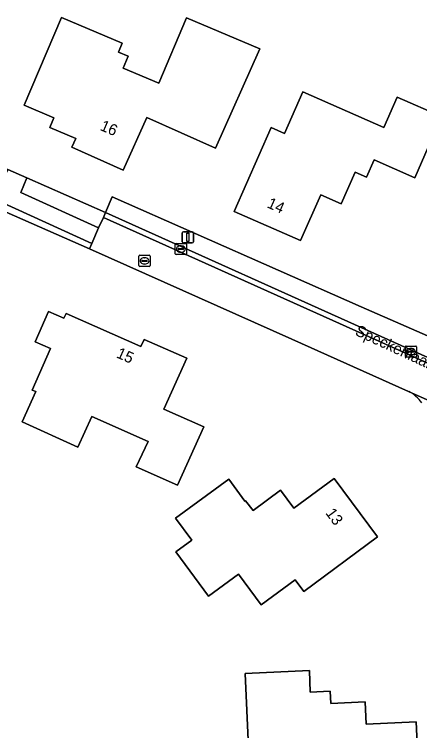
# Model space of a CAD drawing. Extents: x 162156 to 163172, y 378995 to 380779.
# Drawn here: x 162225.8 to 162262.1, y 380236.9 to 380301.2 of the extents above; entities that cross this region are included whole.
import ezdxf

# ---------------------------------------------------------------- set-up
doc = ezdxf.new("R2010")
doc.units = 0
for name, color, linetype in [('IMGEO_Erf', 7, 'Continuous'), ('IMGEO_Groenvoorziening', 7, 'Continuous'), ('IMGEO_Kolk', 7, 'Continuous'), ('IMGEO_Lichtmast', 7, 'Continuous'), ('IMGEO_Openbare_ruimte_label', 7, 'Continuous'), ('IMGEO_Pand', 7, 'Continuous'), ('IMGEO_Pand_nummerreeks', 7, 'Continuous'), ('IMGEO_Parkeervlak_open', 7, 'Continuous'), ('IMGEO_Rijbaan_lokaal_open', 7, 'Continuous'), ('IMGEO_Rioolput', 7, 'Continuous'), ('IMGEO_Voetpad_open', 7, 'Continuous')]:
    doc.layers.add(name, color=color, linetype=linetype)

msp = doc.modelspace()

# ---------------------------------------------------------------- linework, layer by layer
at = {"layer": 'IMGEO_Erf'}
for points in [[(162220.979, 380313.143), (162219.082, 380292.7), (162218.646, 380292.219), (162217.2, 380292.19), (162215.966, 380292.497), (162215.461, 380293.102), (162215.078, 380289.811), (162216.916, 380289.52), (162217.027, 380290.131), (162219.269, 380289.852), (162225.195, 380287.308), (162226.912, 380286.545), (162233.962, 380283.439), (162234.564, 380284.836), (162256.885, 380274.976), (162264.973, 380271.455)], [(162261.152, 380267.394), (162250.669, 380272.072), (162232.517, 380280.173), (162216.316, 380287.317), (162216.009, 380286.312), (162217.477, 380285.888), (162218.422, 380284.42)]]:
    msp.add_lwpolyline(points, dxfattribs=at)
for points in [[(162243.811, 380289.227), (162237.655, 380291.963), (162235.552, 380287.241), (162230.939, 380289.296), (162231.293, 380290.09), (162228.972, 380291.073), (162229.338, 380291.939), (162226.667, 380293.069), (162230.004, 380300.952), (162235.465, 380298.64), (162235.122, 380297.83), (162236, 380297.458), (162235.555, 380296.406), (162238.732, 380295.061), (162241.211, 380300.918), (162247.796, 380298.131)], [(162261.692, 380286.565), (162258.05, 380288.169), (162257.362, 380286.604), (162256.348, 380287.05), (162255.105, 380284.229), (162253.275, 380285.035), (162251.463, 380280.922), (162245.508, 380283.546), (162248.822, 380291.068), (162250.012, 380290.544), (162251.661, 380294.287), (162258.935, 380291.082), (162260.131, 380293.797), (162264.107, 380292.045)], [(162236.721, 380260.612), (162237.778, 380262.895), (162232.722, 380265.134), (162231.487, 380262.4), (162226.474, 380264.663), (162227.7, 380267.378), (162227.383, 380267.51), (162229.017, 380271.245), (162227.639, 380271.823), (162228.856, 380274.562), (162230.226, 380273.963), (162230.422, 380274.393), (162237.138, 380271.429), (162237.43, 380272.057), (162241.241, 380270.367), (162239.188, 380265.787), (162242.767, 380264.217), (162240.431, 380258.963)], [(162240.267, 380252.989), (162241.695, 380254.034), (162240.243, 380256.02), (162245.02, 380259.516), (162246.47, 380257.535), (162246.53, 380257.58), (162247.192, 380256.697), (162249.665, 380258.519), (162250.843, 380256.907), (162254.46, 380259.569), (162258.358, 380254.33), (162251.756, 380249.439), (162250.979, 380250.488), (162247.924, 380248.23), (162245.891, 380250.98), (162243.204, 380249.01)], [(162246.476, 380242.067), (162252.244, 380242.346), (162252.314, 380240.403), (162254.103, 380240.493), (162254.159, 380239.392), (162257.251, 380239.541), (162257.348, 380237.528), (162261.822, 380237.739), (162262.124, 380231.229), (162253.902, 380230.849), (162253.842, 380232.147), (162249.946, 380231.967), (162249.78, 380235.563), (162246.783, 380235.425)]]:
    msp.add_lwpolyline(points, close=True, dxfattribs=at)
msp.add_arc((162259.702, 380264.588), 3.158, 33.96723, 62.66235, dxfattribs=at)
at = {"layer": 'IMGEO_Groenvoorziening'}
for points in [[(162216.517, 380288.038), (162216.316, 380287.317), (162232.517, 380280.173), (162232.737, 380280.664)], [(162226.912, 380286.545), (162226.365, 380285.232), (162233.328, 380282.059), (162233.766, 380282.994), (162233.962, 380283.439)]]:
    msp.add_lwpolyline(points, close=True, dxfattribs=at)
at = {"layer": 'IMGEO_Kolk'}
for p, q in [((162240.292, 380280.668), (162241.144, 380280.668)), ((162240.217, 380279.742), (162240.217, 380280.594)), ((162240.476, 380280.162), (162240.476, 380280.174)), ((162240.914, 380280.125), (162240.516, 380280.125)), ((162240.519, 380280.211), (162240.917, 380280.211)), ((162240.705, 380280.448), (162240.73, 380280.448)), ((162240.96, 380280.174), (162240.96, 380280.162)), ((162241.218, 380280.594), (162241.218, 380279.742)), ((162241.144, 380279.668), (162240.292, 380279.668)), ((162240.728, 380279.888), (162240.703, 380279.888)), ((162260.859, 380270.533), (162260.859, 380271.385)), ((162260.934, 380271.459), (162261.786, 380271.459)), ((162261.161, 380271.002), (162261.559, 380271.002)), ((162261.347, 380271.239), (162261.372, 380271.239)), ((162261.86, 380271.385), (162261.86, 380270.533)), ((162261.786, 380270.459), (162260.934, 380270.459)), ((162261.118, 380270.953), (162261.118, 380270.965)), ((162261.556, 380270.916), (162261.158, 380270.916)), ((162261.37, 380270.679), (162261.345, 380270.679)), ((162261.602, 380270.965), (162261.602, 380270.953))]:
    msp.add_line(p, q, dxfattribs=at)
for points in [[(162240.292, 380280.668), (162241.144, 380280.668)], [(162240.217, 380279.742), (162240.217, 380280.594)], [(162241.218, 380280.594), (162241.218, 380279.742)], [(162241.144, 380279.668), (162240.292, 380279.668)], [(162260.859, 380270.533), (162260.859, 380271.385)], [(162260.934, 380271.459), (162261.786, 380271.459)], [(162261.86, 380271.385), (162261.86, 380270.533)], [(162261.786, 380270.459), (162260.934, 380270.459)]]:
    msp.add_lwpolyline(points, dxfattribs=at)
for centre, radius, start, end in [((162240.294, 380280.592), 0.0765, 91.55205, 178.44795), ((162240.294, 380280.592), 0.0765, 91.55205, 178.44795), ((162241.142, 380280.592), 0.0765, 1.55205, 88.44795), ((162241.142, 380280.592), 0.0765, 1.55205, 88.44795), ((162240.516, 380280.171), 0.0403, 85.87752, 175.75265), ((162240.513, 380280.161), 0.0366, 178.93798, 274.71019), ((162240.917, 380280.168), 0.043, 264.86636, 352.45326), ((162240.921, 380280.173), 0.0386, 1.73085, 96.63898), ((162240.294, 380279.744), 0.0765, 181.55205, 268.44795), ((162240.294, 380279.744), 0.0765, 181.55205, 268.44795), ((162241.142, 380279.744), 0.0765, 271.55205, 358.44795), ((162241.142, 380279.744), 0.0765, 271.55205, 358.44795), ((162260.936, 380271.383), 0.0765, 91.55205, 178.44795), ((162260.936, 380271.383), 0.0765, 91.55205, 178.44795), ((162261.158, 380270.962), 0.0403, 85.87752, 175.75265), ((162261.563, 380270.964), 0.0386, 1.73085, 96.63898), ((162261.784, 380271.383), 0.0765, 1.55205, 88.44795), ((162261.784, 380271.383), 0.0765, 1.55205, 88.44795), ((162260.936, 380270.535), 0.0765, 181.55205, 268.44795), ((162260.936, 380270.535), 0.0765, 181.55205, 268.44795), ((162261.155, 380270.952), 0.0366, 178.93798, 274.71019), ((162261.559, 380270.959), 0.043, 264.86636, 352.45326), ((162261.784, 380270.535), 0.0765, 271.55205, 358.44795), ((162261.784, 380270.535), 0.0765, 271.55205, 358.44795)]:
    msp.add_arc(centre, radius, start, end, dxfattribs=at)
for centre, major_axis, ratio, start_param, end_param in [((162240.704, 380280.168), (-0.387, 0.002), 0.722429, 4.712389, 7.853982), ((162240.729, 380280.168), (-0.39, 0.002), 0.717154, 1.570796, 4.712389), ((162261.346, 380270.959), (-0.387, 0.002), 0.722429, 4.712389, 7.853982), ((162261.371, 380270.959), (-0.39, 0.002), 0.717154, 1.570796, 4.712389)]:
    msp.add_ellipse(centre, major_axis=major_axis, ratio=ratio, start_param=start_param, end_param=end_param, dxfattribs=at)
at = {"layer": 'IMGEO_Lichtmast'}
for p, q in [((162240.848, 380280.809), (162240.848, 380281.609)), ((162240.848, 380281.609), (162240.848, 380280.809)), ((162240.948, 380281.709), (162241.738, 380281.709)), ((162241.738, 380281.709), (162240.948, 380281.709)), ((162241.838, 380281.609), (162241.838, 380280.809)), ((162241.838, 380280.809), (162241.838, 380281.609)), ((162241.738, 380280.709), (162240.948, 380280.709)), ((162240.948, 380280.709), (162241.738, 380280.709))]:
    msp.add_line(p, q, dxfattribs=at)
msp.add_lwpolyline([(162241.268, 380281.584), (162241.418, 380281.584), (162241.418, 380280.834), (162241.268, 380280.834), (162241.268, 380281.584)], dxfattribs=at)
for centre, start, end in [((162240.948, 380281.609), 90, 180), ((162240.948, 380281.609), 90, 180), ((162241.738, 380281.609), 0, 90), ((162241.738, 380281.609), 360, 90), ((162240.948, 380280.809), 180, 270), ((162240.948, 380280.809), 180, 270), ((162241.738, 380280.809), 270, 0), ((162241.738, 380280.809), 270, 0)]:
    msp.add_arc(centre, 0.1, start, end, dxfattribs=at)
at = {"layer": 'IMGEO_Pand'}
for points in [[(162235.552, 380287.241), (162237.655, 380291.963), (162243.811, 380289.227), (162247.796, 380298.131), (162241.211, 380300.918), (162238.732, 380295.061), (162235.555, 380296.406), (162236, 380297.458), (162235.122, 380297.83), (162235.465, 380298.64), (162230.004, 380300.952), (162226.667, 380293.069), (162229.338, 380291.939), (162228.972, 380291.073), (162231.293, 380290.09), (162230.939, 380289.296)], [(162251.661, 380294.287), (162250.012, 380290.544), (162248.822, 380291.068), (162245.508, 380283.546), (162251.463, 380280.922), (162253.275, 380285.035), (162255.105, 380284.229), (162256.348, 380287.05), (162257.362, 380286.604), (162258.05, 380288.169), (162261.692, 380286.565), (162264.107, 380292.045), (162260.131, 380293.797), (162258.935, 380291.082)], [(162239.188, 380265.787), (162241.241, 380270.367), (162237.43, 380272.057), (162237.138, 380271.429), (162230.422, 380274.393), (162230.226, 380273.963), (162228.856, 380274.562), (162227.639, 380271.823), (162229.017, 380271.245), (162227.383, 380267.51), (162227.7, 380267.378), (162226.474, 380264.663), (162231.487, 380262.4), (162232.722, 380265.134), (162237.778, 380262.895), (162236.721, 380260.612), (162240.431, 380258.963), (162242.767, 380264.217)], [(162240.243, 380256.02), (162241.695, 380254.034), (162240.267, 380252.989), (162243.204, 380249.01), (162245.891, 380250.98), (162247.924, 380248.23), (162250.979, 380250.488), (162251.756, 380249.439), (162258.358, 380254.33), (162254.46, 380259.569), (162250.843, 380256.907), (162249.665, 380258.519), (162247.192, 380256.697), (162246.53, 380257.58), (162246.47, 380257.535), (162245.02, 380259.516)], [(162246.476, 380242.067), (162246.783, 380235.425), (162249.78, 380235.563), (162249.946, 380231.967), (162253.842, 380232.147), (162253.902, 380230.849), (162262.124, 380231.229), (162261.822, 380237.739), (162257.348, 380237.528), (162257.251, 380239.541), (162254.159, 380239.392), (162254.103, 380240.493), (162252.314, 380240.403), (162252.244, 380242.346)]]:
    msp.add_lwpolyline(points, close=True, dxfattribs=at)
at = {"layer": 'IMGEO_Parkeervlak_open'}
for points in [[(162313.48, 380239.458), (162309.062, 380242.979), (162284.653, 380262.244), (162264.941, 380271.336), (162264.973, 380271.455), (162256.885, 380274.976), (162234.564, 380284.836), (162233.962, 380283.439)], [(162233.962, 380283.439), (162283.411, 380261.197), (162307.687, 380242.035), (162311.336, 380239.172)]]:
    msp.add_lwpolyline(points, dxfattribs=at)
at = {"layer": 'IMGEO_Rijbaan_lokaal_open'}
msp.add_lwpolyline([(162233.962, 380283.439), (162233.766, 380282.994), (162283.16, 380260.799), (162307.42, 380241.672), (162311.046, 380238.809), (162311.336, 380239.172), (162307.687, 380242.035), (162283.411, 380261.197)], close=True, dxfattribs=at)
for points in [[(162283.16, 380260.799), (162233.766, 380282.994), (162233.328, 380282.059), (162232.737, 380280.664), (162232.517, 380280.173), (162250.669, 380272.072), (162261.152, 380267.394), (162265.283, 380265.541)], [(162265.283, 380265.541), (162261.152, 380267.394)]]:
    msp.add_lwpolyline(points, dxfattribs=at)
msp.add_arc((162259.702, 380264.588), 3.158, 33.96723, 62.66235, dxfattribs=at)
at = {"layer": 'IMGEO_Rioolput'}
for p, q in [((162236.962, 380278.676), (162236.962, 380279.528)), ((162237.037, 380279.602), (162237.889, 380279.602)), ((162237.45, 380279.382), (162237.475, 380279.382)), ((162237.963, 380279.528), (162237.963, 380278.676)), ((162237.221, 380279.096), (162237.221, 380279.108)), ((162237.659, 380279.059), (162237.261, 380279.059)), ((162237.264, 380279.145), (162237.662, 380279.145)), ((162237.473, 380278.822), (162237.448, 380278.822)), ((162237.705, 380279.108), (162237.705, 380279.096)), ((162237.889, 380278.602), (162237.037, 380278.602))]:
    msp.add_line(p, q, dxfattribs=at)
for points in [[(162236.962, 380278.676), (162236.962, 380279.528)], [(162237.037, 380279.602), (162237.889, 380279.602)], [(162237.963, 380279.528), (162237.963, 380278.676)], [(162237.889, 380278.602), (162237.037, 380278.602)]]:
    msp.add_lwpolyline(points, dxfattribs=at)
for centre, radius, start, end in [((162237.039, 380279.526), 0.0765, 91.55205, 178.44795), ((162237.039, 380279.526), 0.0765, 91.55205, 178.44795), ((162237.887, 380279.526), 0.0765, 1.55205, 88.44795), ((162237.887, 380279.526), 0.0765, 1.55205, 88.44795), ((162237.261, 380279.105), 0.0403, 85.87752, 175.75265), ((162237.258, 380279.095), 0.0366, 178.93798, 274.71019), ((162237.662, 380279.102), 0.043, 264.86636, 352.45326), ((162237.666, 380279.107), 0.0386, 1.73085, 96.63898), ((162237.039, 380278.678), 0.0765, 181.55205, 268.44795), ((162237.039, 380278.678), 0.0765, 181.55205, 268.44795), ((162237.887, 380278.678), 0.0765, 271.55205, 358.44795), ((162237.887, 380278.678), 0.0765, 271.55205, 358.44795)]:
    msp.add_arc(centre, radius, start, end, dxfattribs=at)
for centre, major_axis, ratio, start_param, end_param in [((162237.449, 380279.102), (-0.387, 0.002), 0.722429, 4.712389, 7.853982), ((162237.474, 380279.102), (-0.39, 0.002), 0.717154, 1.570796, 4.712389)]:
    msp.add_ellipse(centre, major_axis=major_axis, ratio=ratio, start_param=start_param, end_param=end_param, dxfattribs=at)
at = {"layer": 'IMGEO_Voetpad_open'}
msp.add_lwpolyline([(162226.912, 380286.545), (162225.195, 380287.308), (162224.629, 380286.04), (162216.916, 380289.52), (162215.078, 380289.811), (162212.183, 380290.27), (162211.801, 380290.33), (162211.584, 380288.804), (162211.969, 380288.744), (162214.901, 380288.289), (162216.517, 380288.038), (162232.737, 380280.664), (162233.328, 380282.059), (162226.365, 380285.232)], close=True, dxfattribs=at)

# ---------------------------------------------------------------- texts
at = {"layer": 'IMGEO_Openbare_ruimte_label'}
msp.add_text('Speckenlaan', height=1, rotation=335.1008, dxfattribs=at).set_placement((162256.265, 380272.489))
at = {"layer": 'IMGEO_Pand_nummerreeks'}
for s, rotation, p in [('16', 337.06206, (162233.396, 380290.864)), ('14', 336.02172, (162248.376, 380283.925)), ('15', 336.08474, (162234.852, 380270.466)), ('13', 306.6519, (162253.653, 380256.465))]:
    msp.add_text(s, height=1, rotation=rotation, dxfattribs=at).set_placement(p)

doc.saveas('drawing.dxf')
